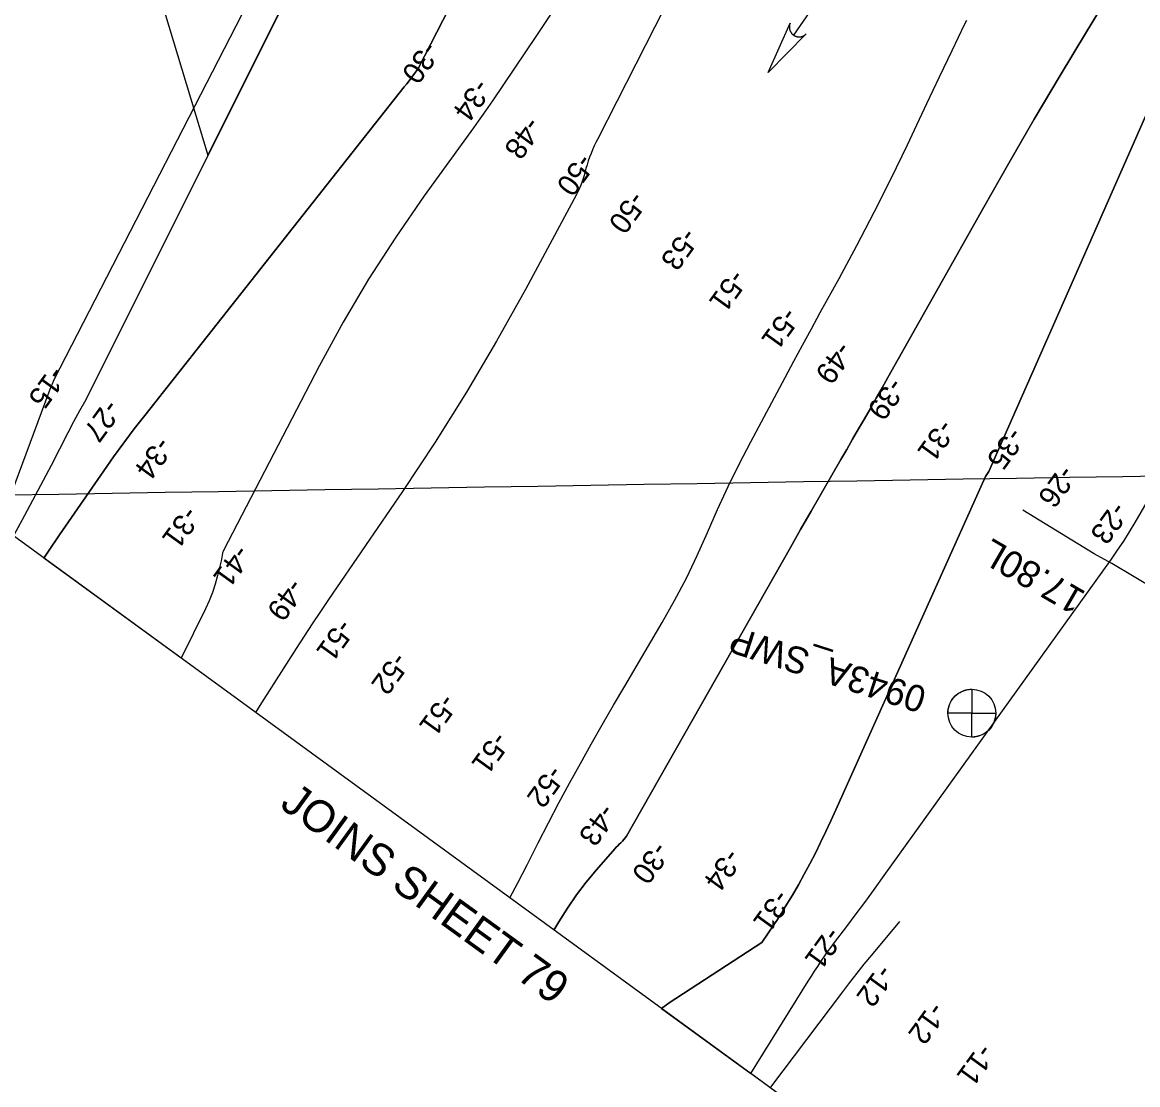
# Model space of a CAD drawing. Extents: x 3888273 to 3909528, y 158682 to 181032.
# Drawn here: x 3895421 to 3897168, y 161825 to 163488 of the extents above; entities that cross this region are included whole.
import ezdxf

# ---------------------------------------------------------------- set-up
doc = ezdxf.new("R2010")
doc.units = 0
for name, color, linetype in [('V-ANNO-TEXT', 7, 'Continuous'), ('V-GRID-FRAM', 7, 'Continuous'), ('V-GRID-MAJR', 7, 'Continuous'), ('V-LEVE-TOET', 7, 'Continuous'), ('V-RIVR-GAGE', 7, 'Continuous'), ('V-RIVR-GAGE-IDEN', 7, 'Continuous'), ('V-RIVR-RANG', 7, 'Continuous'), ('V-STRM-FLOW', 7, 'Continuous'), ('V-STRM-FMON', 7, 'Continuous'), ('V-TOPO-DPTH', 7, 'Continuous'), ('V-TOPO-MAJR', 7, 'Continuous'), ('V-TOPO-MINR', 7, 'Continuous')]:
    doc.layers.add(name, color=color, linetype=linetype)

msp = doc.modelspace()

# ---------------------------------------------------------------- linework, layer by layer
at = {"layer": 'V-GRID-FRAM'}
msp.add_lwpolyline([(3907415, 172254.2), (3898317.3, 160561.5), (3891517.3, 165521.6), (3900698.9, 177323.8), (3907415, 172254.2)], dxfattribs=at)
at = {"layer": 'V-GRID-MAJR'}
msp.add_spline([(3893823, 162721.2), (3893979, 162723.9), (3899310.2, 162813.4), (3900696.9, 162836.9)], degree=3, dxfattribs=at)
at = {"layer": 'V-LEVE-TOET'}
msp.add_lwpolyline([(3897240.3, 162572.2), (3897235.7, 162584.6), (3897197, 162598.8), (3897127.1, 162640.7), (3897099.3, 162656.1), (3896987.9, 162724.3)], dxfattribs=at)
at = {"layer": 'V-RIVR-GAGE'}
for points in [[(3896907.9, 162443.9), (3896907.9, 162406.4), (3896870.4, 162406.4), (3896870.5, 162407.4), (3896870.5, 162408.7), (3896870.6, 162410.2), (3896870.8, 162411.7), (3896871, 162413.1), (3896871.3, 162414.5), (3896871.7, 162415.8), (3896872, 162417), (3896872.4, 162418.2), (3896872.9, 162419.6), (3896873.3, 162420.8), (3896873.8, 162421.9), (3896874.4, 162423.2), (3896875.1, 162424.5), (3896875.8, 162425.7), (3896876.5, 162426.8), (3896877.7, 162428.5), (3896878.6, 162429.7), (3896879.7, 162431), (3896880.7, 162432.2), (3896881.7, 162433.1), (3896883, 162434.4), (3896884.2, 162435.4), (3896885.4, 162436.4), (3896887, 162437.5), (3896888.2, 162438.2), (3896889.5, 162439), (3896891, 162439.8), (3896892.3, 162440.4), (3896893.6, 162441), (3896895.4, 162441.7), (3896897, 162442.2), (3896898.6, 162442.7), (3896900.2, 162443.1), (3896901.9, 162443.4), (3896904, 162443.6), (3896905.4, 162443.8), (3896906.7, 162443.8)], [(3896907.9, 162368.9), (3896907.9, 162406.4), (3896945.4, 162406.4), (3896945.4, 162405), (3896945.3, 162403.4), (3896945.2, 162402.2), (3896945, 162400.8), (3896944.8, 162399.3), (3896944.4, 162397.8), (3896944, 162396.1), (3896943.7, 162395.1), (3896943.2, 162393.6), (3896942.7, 162392.2), (3896942.1, 162390.9), (3896941.5, 162389.7), (3896940.9, 162388.4), (3896940.2, 162387.2), (3896939.4, 162385.9), (3896938.6, 162384.8), (3896937.6, 162383.4), (3896936.5, 162382.1), (3896935.2, 162380.6), (3896934.1, 162379.4), (3896932.8, 162378.3), (3896931.7, 162377.4), (3896930.9, 162376.7), (3896929.6, 162375.7), (3896928.6, 162375.1), (3896927.4, 162374.3), (3896926, 162373.5), (3896924.7, 162372.8), (3896923.6, 162372.3), (3896922.5, 162371.8), (3896921.2, 162371.3), (3896919.8, 162370.8), (3896918.2, 162370.3), (3896916.6, 162369.9), (3896915.4, 162369.6), (3896914, 162369.3), (3896912.8, 162369.2), (3896911.4, 162369), (3896910.3, 162368.9), (3896909, 162368.9)]]:
    msp.add_lwpolyline(points, close=True, dxfattribs=at)
msp.add_circle((3896907.9, 162406.4), 37.5, dxfattribs=at)
at = {"layer": 'V-STRM-FLOW'}
msp.add_line((3896699.7, 163571.4), (3896628.9, 163468.2), dxfattribs=at)
msp.add_lwpolyline([(3896648.3, 163470), (3896588.8, 163409.8), (3896623.6, 163487), (3896623, 163485.5), (3896622.6, 163484.1), (3896622.5, 163483.5), (3896622.4, 163483), (3896622.3, 163482.4), (3896622.3, 163481.8), (3896622.3, 163481.3), (3896622.3, 163480.5), (3896622.3, 163479.8), (3896622.3, 163479.3), (3896622.4, 163478.8), (3896622.5, 163478), (3896622.6, 163477.5), (3896622.7, 163476.9), (3896622.9, 163476.5), (3896623, 163476.1), (3896623.2, 163475.6), (3896623.3, 163475.1), (3896623.5, 163474.6), (3896623.7, 163474.2), (3896624, 163473.7), (3896624.3, 163473.2), (3896624.5, 163472.8), (3896624.8, 163472.3), (3896625.1, 163471.9), (3896625.3, 163471.6), (3896625.5, 163471.3), (3896625.8, 163470.9), (3896626.2, 163470.5), (3896626.5, 163470.2), (3896626.8, 163469.8), (3896627.2, 163469.5), (3896627.6, 163469.2), (3896627.9, 163468.9), (3896628.3, 163468.5), (3896628.9, 163468.2), (3896629.1, 163468), (3896629.3, 163467.9), (3896629.6, 163467.7), (3896629.9, 163467.5), (3896630.2, 163467.3), (3896630.5, 163467.2), (3896630.9, 163467), (3896631.1, 163466.9), (3896631.5, 163466.7), (3896631.9, 163466.6), (3896632.1, 163466.5), (3896632.7, 163466.3), (3896633.1, 163466.1), (3896633.3, 163466.1), (3896633.7, 163466), (3896634.1, 163465.9), (3896634.4, 163465.8), (3896634.9, 163465.7), (3896635.3, 163465.6), (3896635.6, 163465.6), (3896635.9, 163465.6), (3896636.3, 163465.5), (3896636.6, 163465.5), (3896637, 163465.5), (3896637.4, 163465.5), (3896637.8, 163465.5), (3896638.3, 163465.5), (3896638.7, 163465.5), (3896639.1, 163465.6), (3896639.5, 163465.6), (3896639.8, 163465.7), (3896640.2, 163465.7), (3896640.7, 163465.8), (3896640.7, 163465.8), (3896641, 163465.9), (3896641.2, 163466), (3896641.6, 163466), (3896642, 163466.2), (3896642.3, 163466.3), (3896642.6, 163466.4), (3896643, 163466.5), (3896643.3, 163466.6), (3896643.6, 163466.7), (3896643.9, 163466.9), (3896644.3, 163467.1), (3896644.6, 163467.2), (3896644.8, 163467.3), (3896645, 163467.4), (3896645.2, 163467.6), (3896645.5, 163467.7), (3896645.7, 163467.9), (3896646, 163468.1), (3896646.3, 163468.3), (3896646.6, 163468.5), (3896646.8, 163468.7), (3896647.1, 163468.9), (3896647.5, 163469.2), (3896647.7, 163469.4), (3896647.9, 163469.6), (3896648.1, 163469.8), (3896648.2, 163469.9)], close=True, dxfattribs=at)
at = {"layer": 'V-TOPO-DPTH'}
for p, q in [((3895593.8, 163671.3), (3895711.6, 163280.2)), ((3895669.6, 162492.7), (3895455, 162649.3)), ((3896422, 161943.9), (3896561.9, 161841.9)), ((3897087.9, 161458.2), (3896561.9, 161841.9))]:
    msp.add_line(p, q, dxfattribs=at)
for points in [[(3895711.6, 163280.2), (3895854, 163565.5), (3895863.9, 163581.1), (3895874, 163596.6), (3895884.2, 163612), (3895894.6, 163627.4), (3895954.4, 163714.7), (3895994.3, 163773.9), (3896033.6, 163833.5), (3896071.9, 163893.8), (3896109.5, 163954.5), (3896300.6, 164267.8), (3896302.1, 164270.3), (3896303.5, 164272.8), (3896304.9, 164275.3), (3896306.2, 164277.9), (3896307.5, 164280.4), (3896308.8, 164283), (3896310.1, 164285.6), (3896311.4, 164288.1), (3896367.8, 164397.6)], [(3895455, 162649.3), (3895462.3, 162660.2), (3895479.5, 162685.5), (3895548.5, 162785.7), (3895564.1, 162807.8), (3895579.9, 162829.7), (3895596.2, 162851.4), (3895612.8, 162872.8), (3896019.2, 163387.1), (3896023, 163392), (3896026.9, 163396.9), (3896030.6, 163401.9), (3896034.4, 163406.8), (3896041.1, 163415.8), (3896041.3, 163416.3), (3896041.5, 163416.8), (3896411.8, 164137.2)], [(3895455, 162649.3), (3895462.3, 162660.2), (3895479.5, 162685.5), (3895548.5, 162785.7), (3895564.1, 162807.8), (3895579.9, 162829.7), (3895596.2, 162851.4), (3895612.8, 162872.8), (3896019.2, 163387.1), (3896023, 163392), (3896026.9, 163396.9), (3896030.6, 163401.9), (3896034.4, 163406.8), (3896041.1, 163415.8), (3896041.3, 163416.3), (3896041.5, 163416.8), (3896411.8, 164137.2)], [(3897147.4, 163572.4), (3897087.3, 163473.4), (3897046.3, 163405.2), (3897005.8, 163336.7), (3896966, 163267.8), (3896926.7, 163198.6), (3896776.5, 162931.8), (3896767.4, 162915.7), (3896758.3, 162899.6), (3896749.1, 162883.5), (3896739.9, 162867.5), (3896730.6, 162851.5), (3896721.3, 162835.4), (3896712.1, 162819.4), (3896702.8, 162803.4), (3896688.7, 162779), (3896672.4, 162750.7), (3896656.1, 162722.5), (3896639.9, 162694.2), (3896623.8, 162665.8), (3896367, 162213.9), (3896360.8, 162205.8), (3896358.4, 162203.4), (3896355.8, 162201.1), (3896353.4, 162198.7), (3896351, 162196.3), (3896348.7, 162193.7), (3896320, 162161), (3896304, 162141.6), (3896288.7, 162121.7), (3896274.6, 162101), (3896261.2, 162079.7), (3896253.5, 162066.8)], [(3896253.5, 162066.8), (3896261.2, 162079.7), (3896274.6, 162101), (3896288.7, 162121.7), (3896304, 162141.6), (3896320, 162161), (3896348.7, 162193.7), (3896351, 162196.3), (3896353.4, 162198.7), (3896355.8, 162201.1), (3896358.4, 162203.4), (3896360.8, 162205.8), (3896367, 162213.9), (3896623.8, 162665.8), (3896639.9, 162694.2), (3896656.1, 162722.5), (3896672.4, 162750.7), (3896688.7, 162779), (3896702.8, 162803.4), (3896712.1, 162819.4), (3896721.3, 162835.4), (3896730.6, 162851.5), (3896739.9, 162867.5), (3896749.1, 162883.5), (3896758.3, 162899.6), (3896767.4, 162915.7), (3896776.5, 162931.8), (3896926.7, 163198.6), (3896966, 163267.8), (3897005.8, 163336.7), (3897046.3, 163405.2), (3897087.3, 163473.4), (3897147.4, 163572.4)], [(3895854, 163565.5), (3895520.5, 162896.9), (3895510.8, 162879.8), (3895501.5, 162862.6), (3895492.4, 162845.3), (3895466.1, 162794.2), (3895445.6, 162755), (3895424.7, 162716.1), (3895407.1, 162684.2)], [(3896267.4, 163530.1), (3896226.3, 163467.8), (3896157.2, 163365.5), (3896149.8, 163354.8), (3896142.5, 163344.2), (3896135, 163333.6), (3896127.4, 163323), (3896050.5, 163216.6), (3896006, 163152), (3895963.4, 163086.2), (3895923.7, 163018.6), (3895886, 162949.7), (3895736.3, 162661.2), (3895735.5, 162659.3), (3895734.8, 162657.3), (3895733.9, 162653.3), (3895733.7, 162651.2), (3895732.9, 162647.1), (3895732.5, 162645.1), (3895726.9, 162622), (3895723.1, 162608.6), (3895718.8, 162595.4), (3895713.6, 162582.5), (3895707.8, 162569.8), (3895669.6, 162492.7)], [(3896267.4, 163530.1), (3896226.3, 163467.8), (3896157.2, 163365.5), (3896149.8, 163354.8), (3896142.5, 163344.2), (3896135, 163333.6), (3896127.4, 163323), (3896050.5, 163216.6), (3896006, 163152), (3895963.4, 163086.2), (3895923.7, 163018.6), (3895886, 162949.7), (3895736.3, 162661.2), (3895735.5, 162659.3), (3895734.8, 162657.3), (3895733.9, 162653.3), (3895733.7, 162651.2), (3895732.9, 162647.1), (3895732.5, 162645.1), (3895726.9, 162622), (3895723.1, 162608.6), (3895718.8, 162595.4), (3895713.6, 162582.5), (3895707.8, 162569.8), (3895669.6, 162492.7)], [(3897238.8, 163475), (3896934.8, 162784.8), (3896929.5, 162777), (3896695, 162254.9), (3896687.2, 162237.9), (3896679.3, 162220.9), (3896671.2, 162204), (3896662.9, 162187.2), (3896654.4, 162170.5), (3896645.6, 162154), (3896636.4, 162137.7), (3896626.9, 162121.6), (3896613.2, 162098.9), (3896609.7, 162093.1), (3896606.1, 162087.4), (3896602.5, 162081.8), (3896598.8, 162076.2), (3896579.2, 162047), (3896434, 161952.6), (3896422, 161943.9)], [(3896422, 161943.9), (3896434, 161952.6), (3896579.2, 162047), (3896598.8, 162076.2), (3896602.5, 162081.8), (3896606.1, 162087.4), (3896609.7, 162093.1), (3896613.2, 162098.9), (3896626.9, 162121.6), (3896636.4, 162137.7), (3896645.6, 162154), (3896654.4, 162170.5), (3896662.9, 162187.2), (3896671.2, 162204), (3896679.3, 162220.9), (3896687.2, 162237.9), (3896695, 162254.9), (3896929.5, 162777), (3896934.8, 162784.8), (3897238.8, 163475)], [(3896561.9, 161841.9), (3896651.8, 161986.9), (3896656.7, 161994.6), (3896661.6, 162002.3), (3896666.6, 162009.9), (3896671.7, 162017.5), (3896676.9, 162025), (3896682.1, 162032.5), (3896687.5, 162039.8), (3896693, 162047.1), (3896712, 162072.2), (3896726.9, 162092.1), (3896741.7, 162112), (3896756.4, 162132.1), (3896770.9, 162152.2), (3897126.4, 162647.8), (3897136.2, 162661.8), (3897145.7, 162676), (3897154.7, 162690.4), (3897163.5, 162705.1), (3897218, 162798.6)], [(3896561.9, 161841.9), (3896651.8, 161986.9), (3896656.7, 161994.6), (3896661.6, 162002.3), (3896666.6, 162009.9), (3896671.7, 162017.5), (3896676.9, 162025), (3896682.1, 162032.5), (3896687.5, 162039.8), (3896693, 162047.1), (3896712, 162072.2), (3896726.9, 162092.1), (3896741.7, 162112), (3896756.4, 162132.1), (3896770.9, 162152.2), (3896852, 162265.2)]]:
    msp.add_lwpolyline(points, dxfattribs=at)
at = {"layer": 'V-TOPO-MAJR'}
for points in [[(3896441.4, 163540.4), (3896322.1, 163306), (3896319.3, 163300.3), (3896316.7, 163294.6), (3896314.1, 163288.8), (3896311.7, 163283), (3896309.5, 163277.1), (3896307.4, 163271.2), (3896305.5, 163265.1), (3896303.7, 163259.1), (3896300.9, 163248.5), (3896298.5, 163240.8), (3896295.8, 163233.2), (3896292.5, 163225.8), (3896289, 163218.6), (3896208.8, 163069.8), (3896163.7, 162989), (3896116.8, 162909.2), (3896067.5, 162830.9), (3896016.4, 162753.7), (3895900.7, 162584.4), (3895887.8, 162565.4), (3895875.1, 162546.3), (3895862.5, 162527.1), (3895850.1, 162507.7), (3895795.8, 162422.7), (3895786.4, 162407.5)], [(3896184.5, 162117.2), (3896197.1, 162140.9), (3896211.5, 162168.7), (3896229.1, 162203.5), (3896245.2, 162234.7), (3896261.4, 162265.7), (3896278, 162296.6), (3896294.9, 162327.3), (3896312, 162357.9), (3896329.3, 162388.3), (3896346.8, 162418.7), (3896364.5, 162448.9), (3896423.2, 162548.4), (3896442.5, 162582.8), (3896460.9, 162617.6), (3896477.9, 162653.1), (3896493.9, 162689.2), (3896509.7, 162725.3), (3896526.2, 162761.1), (3896543.7, 162796.5), (3896561.8, 162831.5), (3896615.6, 162932), (3896629.3, 162957.4), (3896643, 162982.8), (3896656.8, 163008.2), (3896670.7, 163033.6), (3896700.2, 163087.2), (3896728, 163138.9), (3896755.2, 163191.1), (3896781.5, 163243.7), (3896807.1, 163296.6), (3896818, 163319.7), (3896837.7, 163361.3), (3896857.4, 163402.9), (3896877.2, 163444.4), (3896897.1, 163485.9), (3896899.9, 163491.7)]]:
    msp.add_lwpolyline(points, dxfattribs=at)
at = {"layer": 'V-TOPO-MINR'}
for points in [[(3896411.8, 164137.2), (3896041.5, 163416.8), (3896041.3, 163416.3), (3896041.1, 163415.8), (3896034.4, 163406.8), (3896030.6, 163401.9), (3896026.9, 163396.9), (3896023, 163392), (3896019.2, 163387.1), (3895612.8, 162872.8), (3895596.2, 162851.4), (3895579.9, 162829.7), (3895564.1, 162807.8), (3895548.5, 162785.7), (3895479.5, 162685.5), (3895462.3, 162660.2), (3895455, 162649.3)], [(3895819.9, 163607.7), (3895470.3, 162928.6), (3895469.2, 162925.6), (3895467.6, 162921.5), (3895466, 162917.4), (3895464.3, 162913.4), (3895462.8, 162909.3), (3895384.6, 162700.7)], [(3896253.5, 162066.8), (3896261.2, 162079.7), (3896274.6, 162101), (3896288.7, 162121.7), (3896304, 162141.6), (3896320, 162161), (3896348.7, 162193.7), (3896351, 162196.3), (3896353.4, 162198.7), (3896355.8, 162201.1), (3896358.4, 162203.4), (3896360.8, 162205.8), (3896367, 162213.9), (3896623.8, 162665.8), (3896639.9, 162694.2), (3896656.1, 162722.5), (3896672.4, 162750.7), (3896688.7, 162779), (3896702.8, 162803.4), (3896712.1, 162819.4), (3896721.3, 162835.4), (3896730.6, 162851.5), (3896739.9, 162867.5), (3896749.1, 162883.5), (3896758.3, 162899.6), (3896767.4, 162915.7), (3896776.5, 162931.8), (3896926.7, 163198.6), (3896966, 163267.8), (3897005.8, 163336.7), (3897046.3, 163405.2), (3897087.3, 163473.4), (3897147.4, 163572.4)], [(3895854, 163565.5), (3895520.5, 162896.9), (3895510.8, 162879.8), (3895501.5, 162862.6), (3895492.4, 162845.3), (3895466.1, 162794.2), (3895445.6, 162755), (3895424.7, 162716.1), (3895407.1, 162684.2)], [(3896267.4, 163530.1), (3896226.3, 163467.8), (3896157.2, 163365.5), (3896149.8, 163354.8), (3896142.5, 163344.2), (3896135, 163333.6), (3896127.4, 163323), (3896050.5, 163216.6), (3896006, 163152), (3895963.4, 163086.2), (3895923.7, 163018.6), (3895886, 162949.7), (3895736.3, 162661.2), (3895735.5, 162659.3), (3895734.8, 162657.3), (3895733.9, 162653.3), (3895733.7, 162651.2), (3895732.9, 162647.1), (3895732.5, 162645.1), (3895726.9, 162622), (3895723.1, 162608.6), (3895718.8, 162595.4), (3895713.6, 162582.5), (3895707.8, 162569.8), (3895669.6, 162492.7)], [(3896422, 161943.9), (3896434, 161952.6), (3896579.2, 162047), (3896598.8, 162076.2), (3896602.5, 162081.8), (3896606.1, 162087.4), (3896609.7, 162093.1), (3896613.2, 162098.9), (3896626.9, 162121.6), (3896636.4, 162137.7), (3896645.6, 162154), (3896654.4, 162170.5), (3896662.9, 162187.2), (3896671.2, 162204), (3896679.3, 162220.9), (3896687.2, 162237.9), (3896695, 162254.9), (3896929.5, 162777), (3896934.8, 162784.8), (3897238.8, 163475)], [(3896561.9, 161841.9), (3896651.8, 161986.9), (3896656.7, 161994.6), (3896661.6, 162002.3), (3896666.6, 162009.9), (3896671.7, 162017.5), (3896676.9, 162025), (3896682.1, 162032.5), (3896687.5, 162039.8), (3896693, 162047.1), (3896712, 162072.2), (3896726.9, 162092.1), (3896741.7, 162112), (3896756.4, 162132.1), (3896770.9, 162152.2), (3897126.4, 162647.8), (3897136.2, 162661.8), (3897145.7, 162676), (3897154.7, 162690.4), (3897163.5, 162705.1), (3897218, 162798.6)], [(3896592.5, 161819.6), (3896593.4, 161820.8), (3896705.8, 161970.2), (3896716.9, 161984.7), (3896728.2, 161999.1), (3896739.6, 162013.4), (3896751.2, 162027.5), (3896795.1, 162080.3)]]:
    msp.add_lwpolyline(points, dxfattribs=at)

# ---------------------------------------------------------------- texts
at = {"layer": 'V-ANNO-TEXT'}
msp.add_text('JOINS SHEET 79', height=50, rotation=324.1148, dxfattribs=at).set_placement((3895822.5, 162259.6))
at = {"layer": 'V-RIVR-GAGE-IDEN'}
msp.add_text('0943A_SWP', height=41.5, rotation=162.1845, dxfattribs=at).set_placement((3896839.6, 162445.3))
at = {"layer": 'V-RIVR-RANG'}
for s, rotation, p in [('-30', 234.0997, (3896051.6, 163460.9)), ('-34', 234.0997, (3896132, 163402.2)), ('-48', 234.0997, (3896212.1, 163342.6)), ('-50', 234.0997, (3896293.8, 163285.1)), ('-50', 234.0997, (3896375.4, 163226.1)), ('-53', 234.0997, (3896457.1, 163168.6)), ('-51', 234.0997, (3896532.8, 163103.4)), ('-51', 234.0997, (3896614.7, 163044.3)), ('-49', 234.0997, (3896699.1, 162990.6)), ('-15', 233.9783, (3895466.9, 162952.4)), ('-39', 234.0997, (3896780.6, 162934)), ('-27', 233.9783, (3895552.5, 162900)), ('-31', 234.0997, (3896859, 162868.9)), ('-34', 233.9783, (3895633.6, 162841.5)), ('-35', 233.9583, (3896967.7, 162856.5)), ('-26', 233.9583, (3897048.1, 162797)), ('-23', 233.9583, (3897130, 162739.7)), ('-31', 234.1198, (3895676.2, 162732.8)), ('-41', 234.1198, (3895756.3, 162672.3)), ('-49', 234.1198, (3895840.5, 162619.6)), ('-51', 234.1198, (3895917.8, 162556.2)), ('-52', 234.1198, (3896003.7, 162504.1)), ('-51', 234.1198, (3896078.8, 162439.3)), ('-51', 234.1198, (3896160.8, 162379.7)), ('-52', 234.1198, (3896247.5, 162327)), ('-43', 234.1198, (3896328.7, 162267)), ('-30', 234.1198, (3896411.7, 162207.5)), ('-34', 233.9783, (3896524.8, 162196.8)), ('-31', 233.9783, (3896601.8, 162132.6)), ('-21', 233.9783, (3896682.7, 162073.8)), ('-12', 233.9783, (3896763.6, 162015.1)), ('-12', 233.9783, (3896844.7, 161956.4)), ('-11', 233.9783, (3896920.8, 161891.1))]:
    msp.add_text(s, height=33.5, rotation=rotation, dxfattribs=at).set_placement(p)
at = {"layer": 'V-STRM-FMON'}
msp.add_text('17.80L', height=42, rotation=150.0145, dxfattribs=at).set_placement((3897088.4, 162595.4))

doc.saveas('drawing.dxf')
